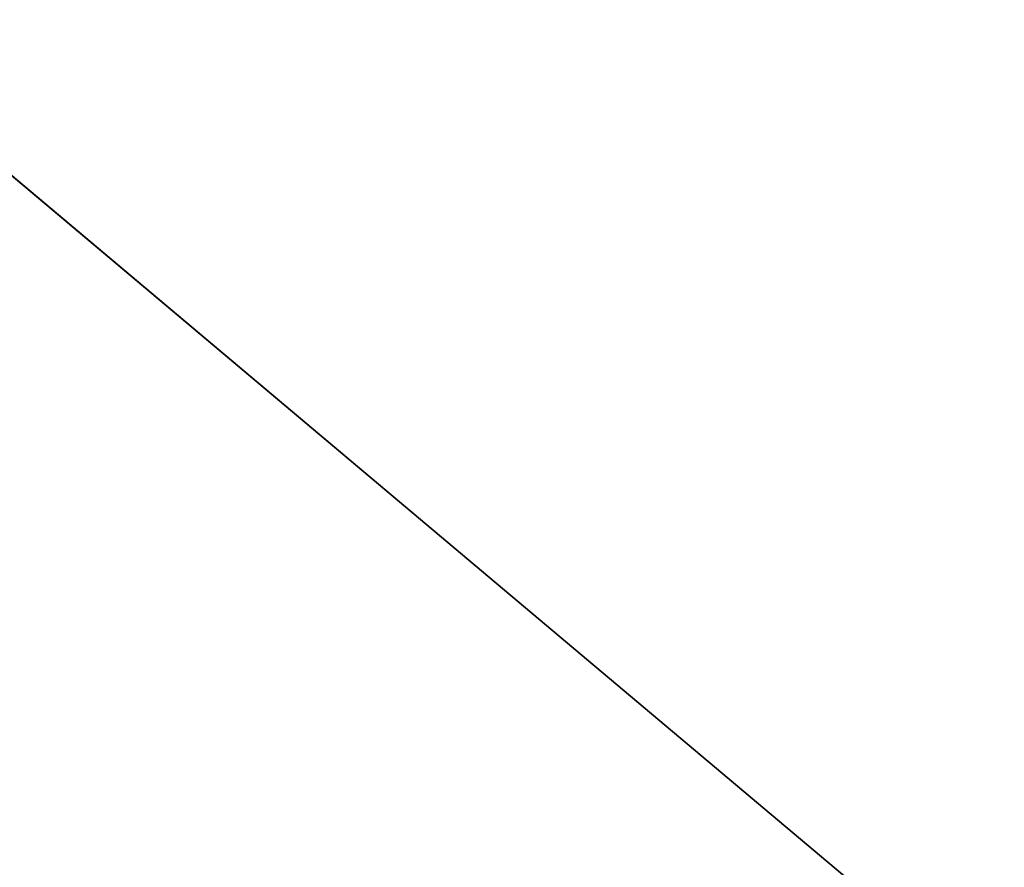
# Model space of a CAD drawing. Header units: millimetres. Extents: x 237 to 401, y 0 to 141.
# Tile 523 of 656: x 330.95 to 332.85, y 112.38 to 114.02. Entities that reach past the tile are written whole.
import ezdxf

# ---------------------------------------------------------------- set-up
doc = ezdxf.new("R2010")
doc.units = ezdxf.units.MM
doc.header["$LTSCALE"] = 25.4
doc.layers.get('0').update_dxf_attribs({"true_color": 0xff5454})

# ---------------------------------------------------------------- blocks, each defined once
blk = doc.blocks.new('VELERO-I-8042-8043.STL')
at = {"color": 7, "true_color": 0xffffff}
blk.add_line((96.8517, 37.8794, 28.6056), (94.5726, 38.2174, 26.6887), dxfattribs=at)
blk.add_line((96.8517, 37.8794, 28.6056), (94.5726, 38.2174, 26.6887), dxfattribs=at)
mesh = blk.add_polyface(dxfattribs=at)
corners = [(96.8517, 93.3733, 38.3907), (94.5726, 38.2174, 26.6887), (94.5726, 93.7113, 36.4738)]
mesh.append_faces([[corners[k] for k in face] for face in [(0, 1, 2)]], dxfattribs={"color": 7})
mesh = blk.add_polyface(dxfattribs=at)
corners = [(96.8517, 37.8794, 28.6056), (94.5726, 38.2174, 26.6887), (96.8517, 93.3733, 38.3907)]
mesh.append_faces([[corners[k] for k in face] for face in [(0, 1, 2)]], dxfattribs={"color": 7})
mesh = blk.add_polyface(dxfattribs=at)
corners = [(92.0341, 36.417, 36.8993), (94.5726, 38.2174, 26.6887), (96.8517, 37.8794, 28.6056)]
mesh.append_faces([[corners[k] for k in face] for face in [(0, 1, 2)]], dxfattribs={"color": 7})

msp = doc.modelspace()

# ---------------------------------------------------------------- block references
at = {"color": 0, "extrusion": (0, -1, -3.88578e-16)}
msp.add_blockref('VELERO-I-8042-8043.STL', (236.0028, 404.7244, -140.712), dxfattribs=at)

doc.saveas('drawing.dxf')
